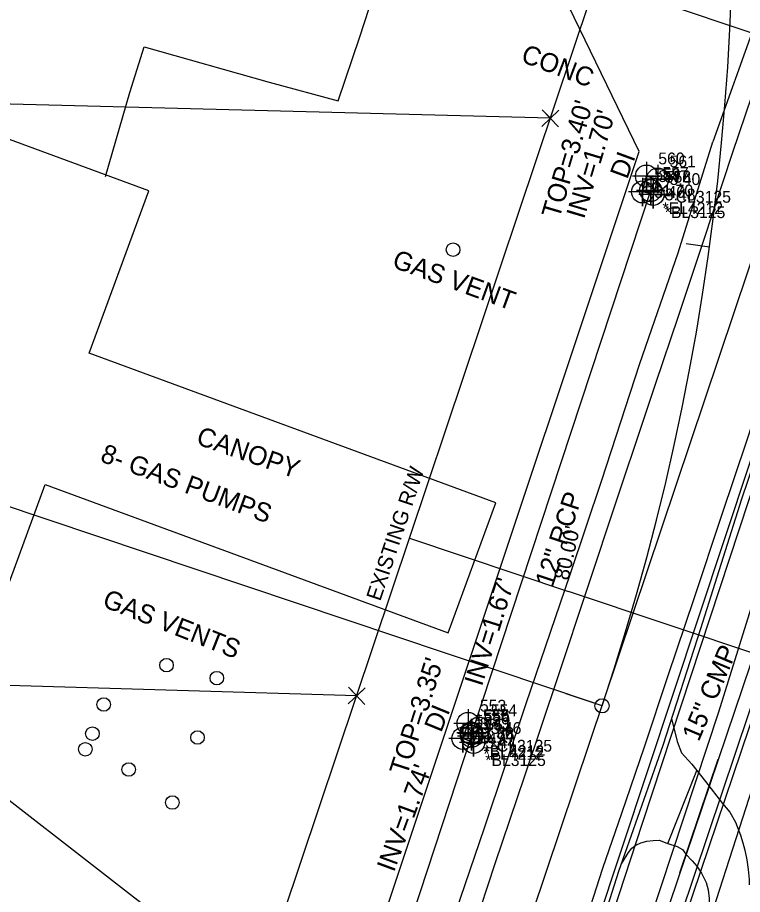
# Model space of a CAD drawing. Extents: x 3040896 to 3051146, y 687568 to 732976.
# Drawn here: x 3049951.1 to 3050104.9, y 690837 to 691022.9 of the extents above; entities that cross this region are included whole.
import ezdxf

# ---------------------------------------------------------------- set-up
doc = ezdxf.new("R2010")
doc.units = 0
for name, color, linetype in [('Default', 7, 'Continuous'), ('Default Symbol CELL', 7, 'Continuous'), ('Default Symbol Cogo Elevation', 7, 'Continuous'), ('Default Symbol Cogo Number', 7, 'Continuous'), ('Exist Building', 7, 'Continuous'), ('Exist Building Metal Canopy Text', 7, 'Continuous'), ('Exist Building Text', 7, 'Continuous'), ('Exist Horizontal Alignment', 7, 'Continuous'), ('Exist Other Culture Gas Pump or Vent CELL', 7, 'Continuous'), ('Exist Other Culture Gas Pump or Vent Text', 7, 'Continuous'), ('Exist Property Corner CELL', 7, 'Continuous'), ('Exist Property Line', 7, 'Continuous'), ('Exist Right of Way Line', 7, 'Continuous'), ('Exist Right of Way Line Text', 7, 'Continuous'), ('Exist Right of Way Width CELL', 7, 'Continuous'), ('Exist Roads Change in Surface', 7, 'Continuous'), ('Exist Roads EOP', 7, 'Continuous'), ('Exist Roads EOP Other', 7, 'Continuous'), ('Exist Roads EOP Other Text', 7, 'Continuous'), ('Exist Roads EOT', 7, 'Continuous'), ('Exist Roads Soil', 7, 'Continuous'), ('Exist Structure Minor Drop Inlet', 7, 'Continuous'), ('Exist Structure Minor Drop Inlet Cogo Comment', 7, 'Continuous'), ('Exist Structure Minor Drop Inlet Cogo Elevation', 7, 'Continuous'), ('Exist Structure Minor Drop Inlet Cogo Number', 7, 'Continuous'), ('Exist Structure Minor Drop Inlet Cogo Point CELL', 7, 'Continuous'), ('Exist Structure Minor Drop Inlet Text', 7, 'Continuous'), ('Exist Structure Minor Pipes CMP 15 Inch', 7, 'Continuous'), ('Exist Structure Minor Pipes CMP 15 Inch Text', 7, 'Continuous'), ('Exist Structure Minor Pipes RCP 12 Inch', 7, 'Continuous'), ('Exist Structure Minor Pipes RCP 12 Inch Cogo Comment', 7, 'Continuous'), ('Exist Structure Minor Pipes RCP 12 Inch Cogo Number', 7, 'Continuous'), ('Exist Structure Minor Pipes RCP 12 Inch Cogo Point CELL', 7, 'Continuous'), ('Exist Structure Minor Pipes RCP 12 Inch Invert', 7, 'Continuous'), ('Exist Structure Minor Pipes RCP 12 Inch Text', 7, 'Continuous'), ('Exist Utilities Telephone UG Cable', 7, 'Continuous'), ('Exist Utilities Telephone UG Conduit SUE', 7, 'Continuous'), ('Exist Utilities Water UG Line SUE', 7, 'Continuous'), ('Prop Horizontal Alignment', 7, 'Continuous'), ('Prop Horizontal Alignment Station Label', 7, 'Continuous'), ('Prop Horizontal Alignment Tick Large', 7, 'Continuous'), ('Prop Horizontal Alignment Tick Small', 7, 'Continuous')]:
    doc.layers.add(name, color=color, linetype=linetype)

msp = doc.modelspace()

# ---------------------------------------------------------------- linework, layer by layer
at = {"layer": 'Default'}
msp.add_arc((3049568.82, 691046.89), 534, 341.451, 92.5145, dxfattribs=at)
at = {"layer": 'Default Symbol CELL'}
msp.add_lwpolyline([(3050047.32, 690874.26), (3050047.32, 690868.26), (3050047.32, 690871.26), (3050050.32, 690871.26), (3050044.32, 690871.26)], dxfattribs=at)
msp.add_circle((3050047.32, 690871.26), 2.34, dxfattribs=at)
at = {"layer": 'Exist Building'}
msp.add_lwpolyline([(3050052.57, 690920.01), (3049966.34, 690951.74), (3049979.01, 690986.16), (3049898.92, 691015.63), (3049866.19, 690926.67), (3049880.24, 690921.5), (3049877.33, 690913.6), (3049896.54, 690906.53), (3049892.19, 690894.7), (3049926.25, 690882.17), (3049930.54, 690893.81), (3049944.08, 690888.83), (3049956.98, 690923.9), (3050042.43, 690892.46)], close=True, dxfattribs=at)
at = {"layer": 'Exist Horizontal Alignment'}
msp.add_line((3049935.02, 690459.62), (3050287.69, 691510.63), dxfattribs=at)
at = {"layer": 'Exist Other Culture Gas Pump or Vent CELL'}
for centre in [(3050043.49, 690973.7), (3049982.73, 690885.63), (3049993.39, 690882.88), (3049969.41, 690877.29), (3049967.02, 690871.11), (3049989.3, 690870.3), (3049965.51, 690867.8), (3049974.71, 690863.51), (3049983.97, 690856.51)]:
    msp.add_circle(centre, 1.44, dxfattribs=at)
at = {"layer": 'Exist Property Corner CELL'}
for p, q in [((3050064.12, 691001.55), (3050064.12, 691001.55)), ((3050023.05, 690879.13), (3050023.05, 690879.13))]:
    msp.add_line(p, q, dxfattribs=at)
for points in [[(3050062.31, 690999.82), (3050065.94, 691003.27), (3050064.12, 691001.55), (3050062.4, 691003.36), (3050065.84, 690999.73)], [(3050021.23, 690877.42), (3050024.87, 690880.85), (3050023.05, 690879.13), (3050021.33, 690880.95), (3050024.76, 690877.31)]]:
    msp.add_lwpolyline(points, dxfattribs=at)
at = {"layer": 'Exist Property Line'}
for p, q in [((3050064.12, 691001.55), (3049713.63, 691010.75)), ((3050023.05, 690879.13), (3049581.5, 690892.11))]:
    msp.add_line(p, q, dxfattribs=at)
at = {"layer": 'Exist Right of Way Line'}
for p, q in [((3049887.62, 690475.52), (3050240.28, 691526.54)), ((3050066.08, 690755.9), (3050154.79, 691020.27))]:
    msp.add_line(p, q, dxfattribs=at)
at = {"layer": 'Exist Right of Way Width CELL'}
for p in [(3050034.27, 690912.58), (3050110.12, 690887.13)]:
    msp.add_line(p, (3050067.98, 690901.27), dxfattribs=at)
at = {"layer": 'Exist Roads Change in Surface'}
for points in [[(3050157.04, 691171.63), (3050156.76, 691169.56), (3050148.51, 691145.86), (3050140.53, 691119.87), (3050133.42, 691097.21), (3050125.5, 691074.66), (3050115.7, 691045.84), (3050107.82, 691022.44), (3050098.59, 690996.55)], [(3050031.33, 690794.65), (3050039.93, 690821.1), (3050050.18, 690851.15), (3050059.02, 690877.51), (3050068.33, 690904.86), (3050075.01, 690924.82), (3050083.09, 690949.57), (3050091.21, 690973), (3050098.59, 690996.55)]]:
    msp.add_lwpolyline(points, dxfattribs=at)
at = {"layer": 'Exist Roads EOP'}
msp.add_lwpolyline([(3050117.09, 690956.26), (3050111.59, 690941.25), (3050104.63, 690920.82), (3050095.93, 690893.35), (3050087.94, 690868.62), (3050078.6, 690841.86), (3050071.97, 690821.19), (3050070.27, 690815.15)], dxfattribs=at)
at = {"layer": 'Exist Roads EOP Other'}
for points in [[(3049969.82, 690989.23), (3049974.98, 691007.01), (3049977.98, 691016.72), (3050004.49, 691009.2), (3050019.12, 691005.27), (3050023.72, 691018.81), (3050029.74, 691037.33), (3050030.79, 691040.66)], [(3050089.06, 690847.85), (3050095.17, 690863.27)], [(3050095.17, 690863.27), (3050097.01, 690860.94), (3050100.59, 690856.33), (3050102.16, 690854.46), (3050103.39, 690852.37), (3050104.44, 690849.61), (3050104.9, 690847.94), (3050105.38, 690846.38), (3050105.78, 690844.36), (3050106.06, 690842.34), (3050106.24, 690840.21), (3050106.28, 690839.05)], [(3050089.06, 690847.85), (3050091, 690847.19), (3050092.17, 690846.54), (3050092.86, 690845.56), (3050094.2, 690844.13), (3050095.17, 690843.03), (3050096.17, 690841.54), (3050097.13, 690839.58), (3050097.59, 690837.97), (3050097.78, 690836.15), (3050097.88, 690833.42), (3050097.89, 690830.62), (3050097.14, 690828.24), (3050095.95, 690824.07), (3050093.87, 690820.22), (3050091.61, 690816.83), (3050089.44, 690814.08), (3050089.08, 690813.89)]]:
    msp.add_lwpolyline(points, dxfattribs=at)
at = {"layer": 'Exist Roads EOT'}
for points in [[(3050036.02, 690794.21), (3050038.48, 690801.59), (3050042.66, 690814.26), (3050047.82, 690829.57), (3050052.42, 690843.62), (3050058.67, 690862.17), (3050065.82, 690883.44), (3050072.02, 690901.92), (3050078.26, 690920.88), (3050083.75, 690937.13), (3050086.49, 690945.37), (3050091.25, 690959.42), (3050096.69, 690975.74), (3050102.74, 690994.15), (3050108.31, 691010.6)], [(3050112.27, 690953.22), (3050105.75, 690933.33), (3050100.4, 690917.37), (3050094.52, 690899.72), (3050089, 690883.38), (3050084.01, 690868.23), (3050079.17, 690854.19), (3050075.19, 690842.55), (3050070.68, 690828.45), (3050065.68, 690813.86), (3050057.6, 690789.71)]]:
    msp.add_lwpolyline(points, dxfattribs=at)
at = {"layer": 'Exist Roads Soil'}
for points in [[(3050089.78, 690874.3), (3050090.98, 690869.46), (3050091.95, 690867.04), (3050094.1, 690864.62), (3050095.16, 690863.28)], [(3050079.18, 690843.51), (3050080.7, 690845.93), (3050081.39, 690846.81), (3050082.26, 690847.44), (3050083.29, 690847.98), (3050084.59, 690848.35), (3050085.95, 690848.48), (3050087.16, 690848.52), (3050088.83, 690847.93), (3050089.06, 690847.85)]]:
    msp.add_lwpolyline(points, dxfattribs=at)
at = {"layer": 'Exist Structure Minor Drop Inlet'}
for points in [[(3050085.89, 690985.4), (3050083.66, 690985.94), (3050084.5, 690989.29), (3050086.9, 690988.66), (3050085.89, 690985.4)], [(3050047.83, 690869.25), (3050045.56, 690870.09), (3050046.68, 690873.28), (3050048.97, 690872.3), (3050047.83, 690869.25)]]:
    msp.add_lwpolyline(points, dxfattribs=at)
at = {"layer": 'Exist Structure Minor Drop Inlet Cogo Point CELL'}
for points in [[(3050084.5, 690992.29), (3050084.5, 690986.29), (3050084.5, 690989.29), (3050087.5, 690989.29), (3050081.5, 690989.29)], [(3050086.9, 690991.66), (3050086.9, 690985.66), (3050086.9, 690988.66), (3050089.9, 690988.66), (3050083.9, 690988.66)], [(3050083.66, 690988.94), (3050083.66, 690982.94), (3050083.66, 690985.94), (3050086.66, 690985.94), (3050080.66, 690985.94)], [(3050085.89, 690988.4), (3050085.89, 690982.4), (3050085.89, 690985.4), (3050088.89, 690985.4), (3050082.89, 690985.4)], [(3050046.68, 690876.28), (3050046.68, 690870.28), (3050046.68, 690873.28), (3050049.68, 690873.28), (3050043.68, 690873.28)], [(3050048.97, 690875.3), (3050048.97, 690869.3), (3050048.97, 690872.3), (3050051.97, 690872.3), (3050045.97, 690872.3)], [(3050045.56, 690873.09), (3050045.56, 690867.09), (3050045.56, 690870.09), (3050048.56, 690870.09), (3050042.56, 690870.09)], [(3050047.83, 690872.25), (3050047.83, 690866.25), (3050047.83, 690869.25), (3050050.83, 690869.25), (3050044.83, 690869.25)]]:
    msp.add_lwpolyline(points, dxfattribs=at)
for centre in [(3050084.5, 690989.29), (3050086.9, 690988.66), (3050083.66, 690985.94), (3050085.89, 690985.4), (3050046.68, 690873.28), (3050048.97, 690872.3), (3050045.56, 690870.09), (3050047.83, 690869.25)]:
    msp.add_circle(centre, 2.34, dxfattribs=at)
at = {"layer": 'Exist Structure Minor Pipes CMP 15 Inch'}
msp.add_lwpolyline([(3050099.6, 690865.63), (3050091.52, 690841.54)], dxfattribs=at)
at = {"layer": 'Exist Structure Minor Pipes RCP 12 Inch'}
for p, q in [((3050047.47, 690871.13), (3050085.39, 690986.24)), ((3050009.52, 690755.66), (3050047.43, 690870.57))]:
    msp.add_line(p, q, dxfattribs=at)
at = {"layer": 'Exist Structure Minor Pipes RCP 12 Inch Cogo Point CELL'}
for points in [[(3050085.39, 690989.24), (3050085.39, 690983.24), (3050085.39, 690986.24), (3050088.39, 690986.24), (3050082.39, 690986.24)], [(3050047.47, 690874.13), (3050047.47, 690868.13), (3050047.47, 690871.13), (3050050.47, 690871.13), (3050044.47, 690871.13)], [(3050047.43, 690873.57), (3050047.43, 690867.57), (3050047.43, 690870.57), (3050050.43, 690870.57), (3050044.43, 690870.57)]]:
    msp.add_lwpolyline(points, dxfattribs=at)
for centre in [(3050085.39, 690986.24), (3050047.43, 690870.57), (3050047.47, 690871.13)]:
    msp.add_circle(centre, 2.34, dxfattribs=at)
at = {"layer": 'Exist Utilities Telephone UG Cable'}
for points in [[(3050003.45, 690756.16), (3050082.92, 690994.52), (3050043.92, 691074.97)], [(3049807.96, 690042.66), (3049866.08, 690051.97), (3049875.91, 690126.8), (3049889.86, 690222.55), (3049901.28, 690281.37), (3049920.46, 690362.46), (3049941.78, 690432.13), (3049970.63, 690523.76), (3050041.1, 690731.76), (3050122.9, 690978.04), (3050141.1, 690973.41), (3050146.31, 690975.95)], [(3049995.16, 690514.39), (3050028.57, 690619.91), (3050064.4, 690724.38), (3050089.6, 690805.71), (3050135.5, 690948.15), (3050146.31, 690975.95)], [(3050002.94, 690757.35), (3050060.2, 690748.56), (3050118.7, 690921.68), (3050135.34, 690968.76), (3050146.31, 690975.95)], [(3049910.58, 690887.11), (3050004.27, 690814.34), (3049994.28, 690778.67), (3050002.98, 690756.9)]]:
    msp.add_lwpolyline(points, dxfattribs=at)
at = {"layer": 'Exist Utilities Telephone UG Conduit SUE'}
for points in [[(3050022.69, 690664.7), (3050043.48, 690728.79), (3050065.18, 690795.74), (3050083.66, 690852.14), (3050112.45, 690939.41), (3050129.68, 690991.66), (3050146.8, 691042.15), (3050165.86, 691093.87), (3050179.63, 691130.94), (3050203.15, 691198.13), (3050215.28, 691238.97), (3050230.39, 691282.74), (3050244.73, 691330.68), (3050254.92, 691362.28), (3050281.99, 691444.44)], [(3050025.62, 690664.26), (3050047.67, 690723.16), (3050058.61, 690755.11), (3050071.71, 690790.76), (3050082.66, 690823.7), (3050099.85, 690875.72), (3050119.32, 690938.25), (3050131.5, 690971.14), (3050155.12, 691039.15), (3050173.32, 691092.47), (3050187.12, 691130.97), (3050185.8, 691136.55), (3050186.67, 691145.94), (3050204.26, 691198.05)]]:
    msp.add_lwpolyline(points, dxfattribs=at)
at = {"layer": 'Exist Utilities Water UG Line SUE'}
for points in [[(3050083.9, 691027.42), (3050110.76, 691018.32), (3050150.49, 691004.31)], [(3050064.18, 690739.39), (3050087.47, 690816.65), (3050116.63, 690903.04), (3050133.24, 690953.68), (3050150.49, 691004.31)]]:
    msp.add_lwpolyline(points, dxfattribs=at)
at = {"layer": 'Prop Horizontal Alignment'}
msp.add_arc((3049568.82, 691046.89), 534, 341.451, 92.5147, dxfattribs=at)
at = {"layer": 'Prop Horizontal Alignment Station Label'}
msp.add_line((3050073.66, 690877.49), (3049875.3, 690944.05), dxfattribs=at)
msp.add_circle((3050075.08, 690877.01), 1.5, dxfattribs=at)
at = {"layer": 'Prop Horizontal Alignment Tick Large'}
msp.add_line((3050075.08, 690877.01), (3050067.49, 690879.56), dxfattribs=at)
at = {"layer": 'Prop Horizontal Alignment Tick Small'}
msp.add_line((3050097.85, 690974.24), (3050092.9, 690974.92), dxfattribs=at)

# ---------------------------------------------------------------- texts
at = {"layer": 'Default Symbol Cogo Elevation'}
msp.add_text('3.36', height=2.5, dxfattribs=at).set_placement((3050049.82, 690870.01))
at = {"layer": 'Default Symbol Cogo Number'}
msp.add_text('555', height=2.5, dxfattribs=at).set_placement((3050049.82, 690873.76))
at = {"layer": 'Exist Building Metal Canopy Text'}
msp.add_text('CANOPY', height=4, rotation=340.8627, dxfattribs=at).set_placement((3049988.79, 690932.55))
at = {"layer": 'Exist Building Text'}
msp.add_text('8- GAS PUMPS', height=4, rotation=339.6133, dxfattribs=at).set_placement((3049968.46, 690928.9))
at = {"layer": 'Exist Other Culture Gas Pump or Vent Text'}
for s, rotation, p in [('GAS VENT', 340.0051, (3050030.34, 690970.05)), ('GAS VENTS', 338.5107, (3049968.9, 690898.12))]:
    msp.add_text(s, height=4, rotation=rotation, dxfattribs=at).set_placement(p)
at = {"layer": 'Exist Right of Way Line Text'}
msp.add_text('EXISTING R/W', height=3.2, rotation=71.451, dxfattribs=at).set_placement((3050028.04, 690899.04))
at = {"layer": 'Exist Right of Way Width CELL'}
msp.add_text("80.00'", height=3.2, rotation=77.5412, dxfattribs=at).set_placement((3050067.95, 690903.46))
at = {"layer": 'Exist Roads EOP Other Text'}
msp.add_text('CONC', height=4, rotation=339.2173, dxfattribs=at).set_placement((3050057.65, 691013.61))
at = {"layer": 'Exist Structure Minor Drop Inlet Cogo Comment'}
for s, p in [('*CL3125', (3050089.4, 690983.66)), ('*BL3125', (3050088.39, 690980.4)), ('*CL3125', (3050051.47, 690867.3)), ('*BL3125', (3050050.33, 690864.25))]:
    msp.add_text(s, height=2.5, dxfattribs=at).set_placement(p)
at = {"layer": 'Exist Structure Minor Drop Inlet Cogo Elevation'}
for s, p in [('3.47', (3050087, 690988.04)), ('3.40', (3050089.4, 690987.41)), ('3.46', (3050086.16, 690984.69)), ('3.48', (3050088.39, 690984.15)), ('3.43', (3050049.18, 690872.03)), ('3.46', (3050051.47, 690871.05)), ('3.43', (3050048.06, 690868.84)), ('3.44', (3050050.33, 690868))]:
    msp.add_text(s, height=2.5, dxfattribs=at).set_placement(p)
at = {"layer": 'Exist Structure Minor Drop Inlet Cogo Number'}
for s, p in [('560', (3050087, 690991.79)), ('561', (3050089.4, 690991.16)), ('559', (3050086.16, 690988.44)), ('558', (3050088.39, 690987.9)), ('553', (3050049.18, 690875.78)), ('554', (3050051.47, 690874.8)), ('552', (3050048.06, 690872.59)), ('551', (3050050.33, 690871.75))]:
    msp.add_text(s, height=2.5, dxfattribs=at).set_placement(p)
at = {"layer": 'Exist Structure Minor Drop Inlet Text'}
for s, rotation, p in [("TOP=3.40'", 73.5698, (3050066.01, 690980.1)), ('DI', 69.822, (3050080.4, 690988.48)), ("TOP=3.35'", 72.2176, (3050033.71, 690862.05)), ('DI', 67.8427, (3050040.94, 690871.19))]:
    msp.add_text(s, height=4, rotation=rotation, dxfattribs=at).set_placement(p)
at = {"layer": 'Exist Structure Minor Pipes CMP 15 Inch Text'}
msp.add_text('15" CMP', height=4, rotation=67.0792, dxfattribs=at).set_placement((3050095.58, 690869.26))
at = {"layer": 'Exist Structure Minor Pipes RCP 12 Inch Cogo Comment'}
for s, p in [('1.70', (3050087.89, 690984.99)), ('*EL4212', (3050087.89, 690981.24)), ('1.68', (3050049.97, 690869.88)), ('1.74', (3050049.93, 690869.32)), ('*BL4212', (3050049.97, 690866.13)), ('*EL4212', (3050049.93, 690865.57))]:
    msp.add_text(s, height=2.5, dxfattribs=at).set_placement(p)
at = {"layer": 'Exist Structure Minor Pipes RCP 12 Inch Cogo Number'}
for s, p in [('557', (3050087.89, 690988.74)), ('556', (3050049.97, 690873.63)), ('550', (3050049.93, 690873.07))]:
    msp.add_text(s, height=2.5, dxfattribs=at).set_placement(p)
at = {"layer": 'Exist Structure Minor Pipes RCP 12 Inch Invert'}
for s, rotation, p in [("INV=1.70'", 73.4299, (3050071.25, 690980.05)), ("INV=1.67'", 72.6458, (3050049.6, 690880.97)), ("INV=1.74'", 69.8012, (3050030.95, 690841.59))]:
    msp.add_text(s, height=4, rotation=rotation, dxfattribs=at).set_placement(p)
at = {"layer": 'Exist Structure Minor Pipes RCP 12 Inch Text'}
msp.add_text('12" RCP', height=4, rotation=71.7684, dxfattribs=at).set_placement((3050064.57, 690901.96))

doc.saveas('drawing.dxf')
